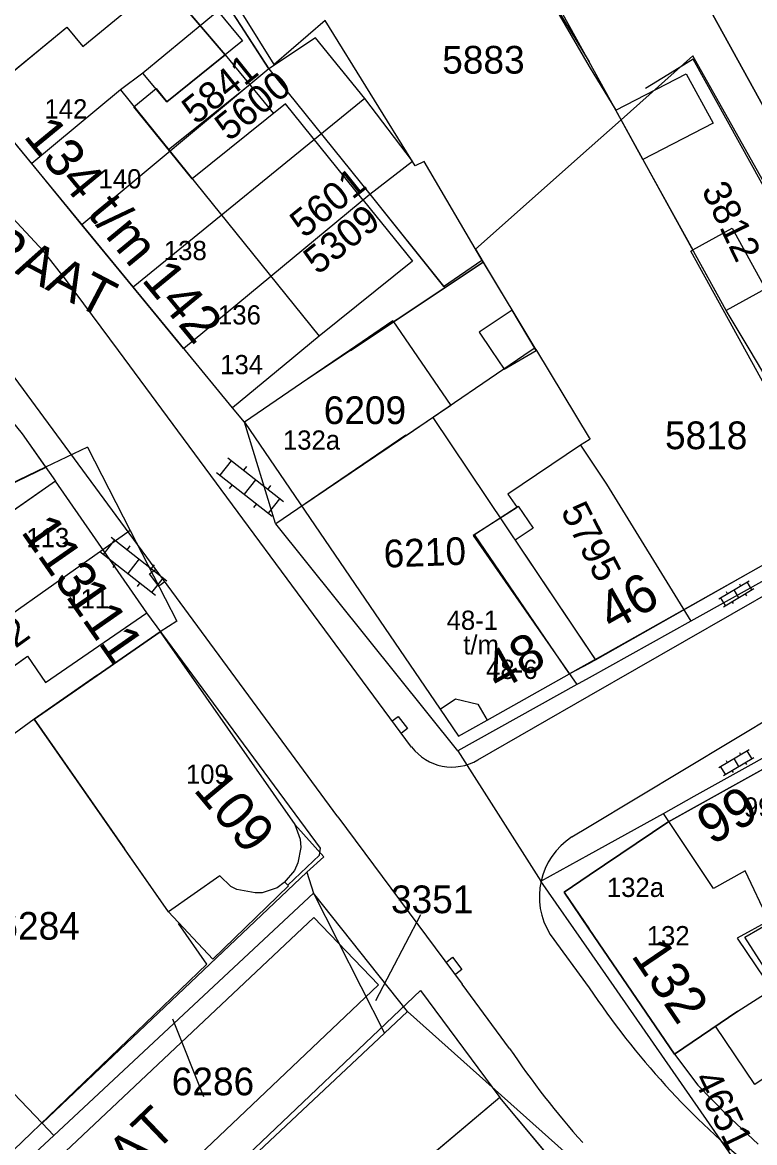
# Model space of a CAD drawing. Extents: x 148816 to 151297, y 399515 to 402500.
# Drawn here: x 149963.2 to 150010.8, y 399948.5 to 400021.3 of the extents above; entities that cross this region are included whole.
import ezdxf

# ---------------------------------------------------------------- set-up
doc = ezdxf.new("R2010")
doc.units = 0
for name, color, linetype in [('B01 Hoofdgebouw  [D] Norm', 7, 'Continuous'), ('B01 Hoofdgebouw  [T] Norm', 7, 'Continuous'), ('B01 hoofgebouw', 7, 'Continuous'), ('B02 Bijgebouw  [T] Norm', 7, 'Continuous'), ('G01 perceelsgrens', 7, 'Continuous'), ('S02 Open verharding  Norm', 7, 'Continuous'), ('S05 Water  Norm', 7, 'Continuous'), ('T01 Muur  [D] Norm', 7, 'Continuous'), ('T04 Haag heg  [D] Gem', 7, 'Continuous'), ('V00 Kant verharding algemeen  [T] Norm', 7, 'Continuous'), ('V00 Kant verharding algemeen secundair  [T] Gem', 7, 'Continuous'), ('Z01 perceelnummer', 7, 'Continuous'), ('Z02 huisnummer', 7, 'Continuous'), ('Z02 Huisnummer  [Tekst] Norm', 7, 'Continuous'), ('Z06 straatnaam', 7, 'Continuous')]:
    doc.layers.add(name, color=color, linetype=linetype)

msp = doc.modelspace()

# ---------------------------------------------------------------- linework, layer by layer
at = {"layer": 'B01 Hoofdgebouw  [D] Norm'}
for p, q in [((149972.877, 400023.298), (149976.346, 400019.212)), ((149994.991, 400002.638), (149992.856, 400001.195)), ((149987.254, 400001.932), (149984.426, 400000)), ((149987.254, 400001.932), (149988.571, 400000)), ((149982.468, 400000.943), (149981.323, 400000)), ((149992.856, 400001.195), (149993.664, 400000)), ((149981.323, 400000), (149980.68, 399999.47)), ((149984.426, 400000), (149981.73, 399998.16)), ((149988.571, 400000), (149991.003, 399996.433)), ((149991.003, 399996.433), (149981.323, 399989.888)), ((149989.853, 399995.648), (150000.395, 399979.922)), ((150000.395, 399979.922), (149998.73, 399978.99))]:
    msp.add_line(p, q, dxfattribs=at)
for points in [[(150030.48, 400006.04), (150022.89, 400001.75), (150020.61, 400005.74), (150024.95, 400008.12), (150022.95, 400011.75), (150024.08, 400012.37), (150018.4, 400022.67), (150021.94, 400024.62), (150019.53, 400029), (150007.455, 400022.891), (150019.643, 400000.767), (150018.341, 400000)], [(149985.32, 400009.781), (149980.268, 400016.044), (149974.212, 400011.159), (149970.421, 400015.85), (149971.871, 400017.021), (149972.563, 400016.165), (149976.346, 400019.212), (149972.877, 400023.298)], [(150003.494, 400012.425), (150001.735, 400015.619), (150006.304, 400017.978), (150008.063, 400014.784), (150003.494, 400012.425)], [(149985.32, 400009.781), (149988.522, 400005.811), (149982.468, 400000.943)], [(150006.737, 400006.537), (150009.3, 400007.948), (150011.463, 400004.021), (150013.789, 400000)], [(150016.282, 399988.898), (150006.614, 400006.47), (150006.737, 400006.537)], [(149993.664, 400000), (149994.475, 399998.801), (149996.561, 400000), (149994.991, 400002.638)], [(150009.67, 399957.09), (150012.165, 399958.685), (150010.111, 399961.892), (150012.07, 399963.008), (150017.062, 399954.127), (150015.891, 399952.628), (150014.514, 399953.468), (150014.13, 399952.92)]]:
    msp.add_lwpolyline(points, dxfattribs=at)
at = {"layer": 'B01 Hoofdgebouw  [T] Norm'}
for p, q in [((149967.11, 400019.75), (149972.29, 400024.05)), ((149960.35, 400016.32), (149966.06, 400021.02)), ((149966.06, 400021.02), (149967.11, 400019.75)), ((149973.77, 400000), (149960.35, 400016.32)), ((149976.82, 399996.29), (149973.77, 400000)), ((149980.68, 399999.47), (149976.82, 399996.29)), ((149981.73, 399998.16), (149977.6, 399995.34)), ((149977.6, 399995.34), (149990.33, 399976.7)), ((149965.32, 399991.51), (149961.22, 399988.65)), ((149971.27, 399982.97), (149965.32, 399991.51)), ((149964.67, 399978.43), (149971.27, 399982.97)), ((149963.936, 399976.055), (149972.13, 399981.727)), ((149972.13, 399981.727), (149980.877, 399969.219)), ((149960.44, 399977.96), (149963.5, 399980.14)), ((149963.5, 399980.14), (149964.67, 399978.43)), ((149993.37, 399975.99), (149998.73, 399978.99)), ((149990.33, 399976.7), (149991.32, 399977.38)), ((149991.32, 399977.38), (149992.76, 399977.02)), ((150020.31, 399977.82), (150005.11, 399969.37)), ((149992.76, 399977.02), (149993.37, 399975.99)), ((149972.66, 399963.533), (149963.936, 399976.055)), ((150005.11, 399969.37), (150000, 399965.91)), ((149980.877, 399969.219), (149981.22, 399968.252)), ((149981.22, 399968.252), (149981.259, 399967.712)), ((149981.259, 399967.712), (149981.076, 399966.708)), ((149981.076, 399966.708), (149980.855, 399966.214)), ((149976.006, 399965.876), (149972.66, 399963.533)), ((149976.718, 399965.17), (149976.006, 399965.876)), ((149980.855, 399966.214), (149980.191, 399965.433)), ((150000, 399965.91), (149998.37, 399964.81)), ((149977.102, 399964.987), (149976.718, 399965.17)), ((149978.305, 399964.769), (149977.102, 399964.987)), ((149979.728, 399965.1), (149978.748, 399964.772)), ((149980.191, 399965.433), (149979.728, 399965.1)), ((149978.748, 399964.772), (149978.305, 399964.769)), ((149998.37, 399964.81), (150000, 399962.42)), ((150000, 399962.415), (150005.54, 399954.28)), ((150005.54, 399954.28), (150009.67, 399957.09)), ((149994.2, 399951.47), (149983.73, 399942.66)), ((149999.51, 399945.12), (149994.2, 399951.47))]:
    msp.add_line(p, q, dxfattribs=at)
at = {"layer": 'B01 hoofgebouw'}
for points in [[(149984.497, 400000), (149993.123, 400005.737), (149989.282, 400012.279), (149988.701, 400012.012), (149982.845, 400021.451), (149979.524, 400018.589), (149975.6, 400024.93), (149992.47, 400031.21), (150000, 400018.768)], [(150018.251, 400000), (150019.643, 400000.767), (150007.455, 400022.891), (150019.53, 400029)], [(149973.769, 400000), (149960.35, 400016.32), (149966.06, 400021.02), (149967.11, 400019.75), (149972.29, 400024.05), (149972.98, 400023.21), (149974.14, 400024.17), (149977.14, 400020.54)], [(149977.14, 400020.54), (149977.476, 400020.122), (149972.563, 400016.165), (149970.995, 400018.034), (149969.545, 400016.934), (149982.468, 400000.943), (149981.323, 400000)], [(150013.677, 400000), (150011.463, 400004.021), (150008.901, 400002.61), (150000, 400018.768)], [(149980.68, 399999.47), (149976.82, 399996.29), (149973.769, 400000)], [(149981.323, 400000), (149980.68, 399999.47)], [(150000, 399980.512), (150000.41, 399979.9), (150016.71, 399989.13), (150034.5, 399998.93), (150033.895, 400000)], [(149981.73, 399998.16), (149977.6, 399995.34), (149990.33, 399976.7), (149991.32, 399977.38), (149992.76, 399977.02), (149993.37, 399975.99), (149998.73, 399978.99), (149992.55, 399988.054), (149995.387, 399989.892), (149996.357, 399988.459), (149995.198, 399987.675), (150000, 399980.512)], [(149960.67, 399977.63), (149960.44, 399977.96), (149963.5, 399980.14), (149964.67, 399978.43), (149971.27, 399982.97), (149965.32, 399991.51), (149961.22, 399988.65)], [(149968.019, 399978.882), (149972.13, 399981.727), (149980.877, 399969.219), (149981.22, 399968.252), (149981.259, 399967.712), (149981.076, 399966.708), (149980.855, 399966.214), (149980.191, 399965.433), (149979.728, 399965.1), (149978.748, 399964.772), (149978.305, 399964.769), (149977.102, 399964.987), (149976.718, 399965.17), (149976.006, 399965.876), (149972.66, 399963.533), (149969.802, 399967.635)], [(150000, 399979.678), (149998.73, 399978.99)], [(150000.41, 399979.9), (150000, 399979.678)], [(149968.019, 399978.882), (149963.935, 399976.056), (149969.802, 399967.635)], [(150000, 399965.913), (150005.11, 399969.37), (150020.31, 399977.82), (150022.74, 399973.45)], [(149990.33, 399976.7), (149991.52, 399974.94), (149993.37, 399975.99)], [(150022.74, 399973.45), (150024.002, 399971.18), (150021.29, 399969.672), (150024.059, 399964.691), (150026.628, 399966.119), (150028.857, 399962.109), (150023.481, 399959.12), (150017.942, 399969.084), (150014.915, 399967.401), (150016.035, 399965.386), (150016.703, 399965.757), (150020.418, 399959.073), (150015.384, 399956.275), (150011.668, 399962.959), (150009.614, 399961.817), (150014.383, 399954.768), (150010.763, 399952.319), (150008.208, 399956.095)], [(149998.37, 399964.81), (150000, 399965.913)], [(150000, 399962.416), (149998.37, 399964.81)], [(150009.67, 399957.09), (150005.54, 399954.28), (150000, 399962.416)], [(149995.671, 399941.91), (149999.51, 399945.12), (149994.2, 399951.47), (149983.73, 399942.66), (149986, 399939.97)]]:
    msp.add_lwpolyline(points, dxfattribs=at)
at = {"layer": 'B02 Bijgebouw  [T] Norm'}
for p, q in [((149990.33, 399976.7), (149991.52, 399974.94)), ((149991.52, 399974.94), (149993.37, 399975.99))]:
    msp.add_line(p, q, dxfattribs=at)
at = {"layer": 'G01 perceelsgrens'}
for points in [[(150000, 400018.769), (149994.868, 400028.084), (149989.738, 400037.026)], [(149963.781, 400012.147), (149960.35, 400016.32), (149961.515, 400017.279), (149956.634, 400021.234), (149954.561, 400027.614)], [(149976.456, 400022.542), (149970.995, 400018.034), (149969.545, 400016.934), (149963.781, 400012.147)], [(149979.194, 400018.305), (149976.456, 400022.542)], [(149985.432, 400016.39), (149982.216, 400020.322), (149979.194, 400018.305)], [(150002.079, 400014.995), (150000, 400018.769)], [(150017.5, 400000), (150006.748, 400019.149), (150002.079, 400014.995)], [(149979.194, 400018.305), (149967.045, 400008.178)], [(149985.432, 400016.39), (149970.372, 400004.131)], [(149985.739, 400010.173), (149988.517, 400012.308), (149985.432, 400016.39)], [(150002.079, 400014.995), (150000, 400013.145)], [(150010.455, 400000), (150008.901, 400002.61), (150002.079, 400014.995)], [(150000, 400013.145), (149992.626, 400006.583), (149993.123, 400005.737)], [(149967.045, 400008.178), (149963.781, 400012.147)], [(149973.65, 400000.146), (149985.739, 400010.173)], [(149985.739, 400010.173), (149990.625, 400004.076)], [(149970.372, 400004.131), (149967.045, 400008.178)], [(149993.123, 400005.737), (149990.625, 400004.076)], [(149993.123, 400005.737), (149996.481, 400000.168)], [(149973.65, 400000.146), (149970.372, 400004.131)], [(149990.625, 400004.076), (149984.497, 400000)], [(149973.77, 400000), (149973.65, 400000.146)], [(149977.6, 399995.34), (149976.82, 399996.29), (149973.77, 400000)], [(149984.497, 400000), (149981.73, 399998.16), (149977.6, 399995.34)], [(149996.235, 400000), (149988.108, 399994.457), (149988.079, 399994.499), (149979.632, 399988.734)], [(149996.481, 400000.168), (149996.235, 400000)], [(149996.481, 400000.168), (149996.582, 400000)], [(149996.582, 400000), (150000, 399994.334)], [(150017.36, 399988.4), (150010.455, 400000)], [(149959.905, 399998.572), (149959.963, 399998.502), (149963.17, 399994.59), (149964.685, 399992.419)], [(149979.632, 399988.734), (149979.61, 399988.761), (149977.6, 399995.34)], [(150000, 399994.203), (149999.436, 399993.862)], [(150000, 399994.334), (150000.058, 399994.238), (150000, 399994.203)], [(149967.396, 399993.72), (149964.685, 399992.419)], [(149967.396, 399993.72), (149970.187, 399988.303)], [(149999.436, 399993.862), (149994.715, 399990.671), (149995.333, 399989.804), (149992.461, 399987.991), (149999.21, 399978.3)], [(149999.436, 399993.862), (150000, 399993.02)], [(150000, 399993.02), (150001.134, 399991.326), (150006.612, 399982.419)], [(149964.685, 399992.419), (149953.502, 399987.053), (149948.154, 399984.38)], [(149970.187, 399988.303), (149957.051, 399979.042), (149955.306, 399977.826), (149951.304, 399974.825)], [(149970.187, 399988.303), (149973.214, 399982.429), (149972.13, 399981.727)], [(149991.464, 399973.99), (149979.632, 399988.734)], [(150017.36, 399988.4), (150006.612, 399982.419)], [(150006.612, 399982.419), (150000, 399978.74)], [(149972.13, 399981.727), (149963.935, 399976.056), (149953.436, 399968.36)], [(149972.13, 399981.727), (149980.877, 399969.219), (149982.764, 399967.104), (149981.666, 399966.109)], [(150000, 399978.74), (149999.334, 399978.369), (149999.21, 399978.3)], [(149999.21, 399978.3), (149991.464, 399973.99)], [(150004.829, 399969.932), (150006.831, 399971.041), (150014.962, 399975.575)], [(149991.464, 399973.99), (149996.867, 399965.523)], [(150000, 399967.258), (150004.829, 399969.932)], [(150018.351, 399951.646), (150015.384, 399956.275), (150011.668, 399962.959), (150010.138, 399966.204), (150008.086, 399965.053), (150004.829, 399969.932)], [(149996.867, 399965.523), (150000, 399967.258)], [(149981.666, 399966.109), (149964.452, 399949.806)], [(149981.666, 399966.109), (149982.095, 399964.756)], [(150000, 399961.012), (149996.867, 399965.523)], [(149982.095, 399964.756), (149965.219, 399949.005)], [(149982.095, 399964.756), (149986.693, 399955.651)], [(149988.187, 399957.056), (149982.095, 399964.756)], [(150013.718, 399944.692), (150010.182, 399946.351), (150000, 399961.012)], [(149956.983, 399957.601), (149964.452, 399949.806)], [(149986.693, 399955.651), (149988.187, 399957.056)], [(149988.187, 399957.056), (150000, 399946.511)], [(149975.34, 399944.979), (149986.693, 399955.651)], [(149964.452, 399949.806), (149965.219, 399949.005)], [(149965.219, 399949.005), (149939.727, 399925.343), (149922.9, 399909.563)]]:
    msp.add_lwpolyline(points, dxfattribs=at)
at = {"layer": 'S02 Open verharding  Norm'}
for p, q in [((149976.017, 399991.896), (149976.757, 399992.84)), ((149976.521, 399993.025), (149980.141, 399990.187)), ((149975.781, 399992.081), (149979.401, 399989.243)), ((149977.729, 399992.459), (149977.544, 399992.223)), ((149976.804, 399991.279), (149976.619, 399991.043)), ((149978.331, 399991.606), (149977.591, 399990.662)), ((149979.303, 399991.225), (149979.118, 399990.989)), ((149979.165, 399989.428), (149979.905, 399990.372)), ((149978.378, 399990.045), (149978.193, 399989.809)), ((149968.446, 399986.755), (149969.186, 399987.699)), ((149968.95, 399987.884), (149972.57, 399985.046)), ((149968.21, 399986.94), (149971.83, 399984.102)), ((149970.158, 399987.318), (149969.973, 399987.082)), ((149969.233, 399986.138), (149969.048, 399985.902)), ((149970.76, 399986.465), (149970.02, 399985.521)), ((149971.732, 399986.084), (149971.547, 399985.848)), ((149970.807, 399984.904), (149970.622, 399984.668)), ((149971.594, 399984.287), (149972.334, 399985.231)), ((150008.416, 399983.878), (150010.396, 399985.048)), ((150008.722, 399983.362), (150010.702, 399984.532)), ((150009.76, 399984.847), (150009.837, 399984.718)), ((150010.573, 399984.456), (150010.267, 399984.972)), ((150008.851, 399983.438), (150008.545, 399983.954)), ((150008.9, 399984.338), (150008.976, 399984.209)), ((150009.406, 399984.463), (150009.712, 399983.947)), ((150010.142, 399984.201), (150010.218, 399984.072)), ((150009.281, 399983.692), (150009.358, 399983.563)), ((150008.416, 399972.911), (150010.396, 399974.081)), ((150009.76, 399973.88), (150009.837, 399973.751)), ((150010.573, 399973.489), (150010.267, 399974.005)), ((150008.851, 399972.471), (150008.545, 399972.987)), ((150008.722, 399972.395), (150010.702, 399973.565)), ((150008.9, 399973.371), (150008.976, 399973.242)), ((150009.406, 399973.496), (150009.712, 399972.98)), ((150010.142, 399973.234), (150010.218, 399973.105)), ((150009.281, 399972.725), (150009.358, 399972.596))]:
    msp.add_line(p, q, dxfattribs=at)
at = {"layer": 'S05 Water  Norm'}
for p, q in [((149971.442, 399985.487), (149971.833, 399985.786)), ((149972.048, 399984.692), (149971.442, 399985.487)), ((149972.425, 399984.977), (149972.048, 399984.692)), ((149987.206, 399975.945), (149987.581, 399976.233)), ((149987.581, 399976.233), (149988.191, 399975.441)), ((149988.191, 399975.441), (149987.801, 399975.14)), ((149990.749, 399960.29), (149991.124, 399960.578)), ((149991.124, 399960.578), (149991.734, 399959.786)), ((149991.734, 399959.786), (149991.344, 399959.485))]:
    msp.add_line(p, q, dxfattribs=at)
at = {"layer": 'T01 Muur  [D] Norm'}
for q in [(150003.494, 400012.425), (150006.737, 400006.537)]:
    msp.add_line((150003.494, 400012.425), q, dxfattribs=at)
for points in [[(149992.47, 400031.21), (149995.09, 400026.95), (150000, 400018.459), (150001.735, 400015.619)], [(149975.471, 400024.066), (149979.194, 400018.305), (149985.739, 400010.173), (149990.538, 400004.174), (149993.029, 400005.875), (149994.81, 400002.938)]]:
    msp.add_lwpolyline(points, dxfattribs=at)
at = {"layer": 'T04 Haag heg  [D] Gem'}
for p, q in [((149976.346, 400019.212), (149979.484, 400015.411)), ((149977.975, 400017.289), (149972.652, 400013.019)), ((149964.69, 399992.413), (149957.688, 399989.028))]:
    msp.add_line(p, q, dxfattribs=at)
for points in [[(150017.245, 400000), (150006.756, 400018.943), (150005.113, 400017.913), (150003.671, 400017.037)], [(149958.034, 399943.684), (149975.166, 399960.133), (149973.31, 399962.775)]]:
    msp.add_lwpolyline(points, dxfattribs=at)
at = {"layer": 'V00 Kant verharding algemeen  [T] Norm'}
for p, q in [((149964.55, 400006.46), (149962.25, 400008.94)), ((149966.05, 400004.56), (149964.55, 400006.46)), ((149969.42, 400000), (149966.05, 400004.56)), ((149983.663, 399969.708), (149961.37, 400000)), ((149988.464, 399974.244), (149969.42, 400000)), ((149963.17, 399994.59), (149965.32, 399991.51)), ((150000.395, 399979.922), (150016.282, 399988.898)), ((150000, 399977.564), (150013.535, 399985.347)), ((149982.537, 399967.668), (149971.27, 399982.97)), ((150000, 399969.074), (150017.42, 399979.555)), ((149992.773, 399973.408), (150000, 399977.564)), ((149983.663, 399969.708), (149991.754, 399958.836)), ((149998.879, 399968.4), (150000, 399969.074)), ((149982.481, 399967.215), (149980.429, 399965.264)), ((149982.481, 399967.215), (149982.537, 399967.668)), ((149975.539, 399960.461), (149980.459, 399965.232)), ((149980.229, 399965.47), (149980.459, 399965.232)), ((149972.66, 399963.533), (149975.539, 399960.461)), ((149982.114, 399963.161), (149931.1, 399915.16)), ((149997.468, 399962.056), (150000, 399958.6)), ((149986.31, 399958.79), (149932.54, 399907.73)), ((149974.76, 399944.85), (149989.04, 399958.43)), ((149989.04, 399958.43), (149994.2, 399951.47)), ((149994.83, 399954.66), (149991.754, 399958.836)), ((150005.54, 399954.28), (150007.06, 399952.27)), ((150007.06, 399952.27), (150008.89, 399950.42)), ((150008.89, 399950.42), (150010.99, 399948.44))]:
    msp.add_line(p, q, dxfattribs=at)
for centre, radius, start, end in [((149991.085, 399976.233), 3.29, 217.1862, 300.85439), ((150001.403, 399964.51), 4.637, 122.97579, 211.94555), ((150045.183, 399988.89), 54.397, 213.83783, 230.82582), ((150042.326, 399986.621), 57.248, 213.9369, 221.6963)]:
    msp.add_arc(centre, radius, start, end, dxfattribs=at)
at = {"layer": 'V00 Kant verharding algemeen secundair  [T] Gem'}
msp.add_line((149986.319, 399958.792), (149982.114, 399963.161), dxfattribs=at)
at = {"layer": 'Z01 perceelnummer'}
for points in [[(149989.043, 399963.346), (149986.115, 399957.745)], [(149974.971, 399951.514), (149972.945, 399956.555)]]:
    msp.add_lwpolyline(points, dxfattribs=at)

# ---------------------------------------------------------------- texts
for s, p in [('5883', (149990.454, 400017.999)), ('6209', (149982.753, 399995.228)), ('5818', (150004.928, 399993.595)), ('3351', (149987.125, 399963.446)), ('6284', (149961.551, 399961.724)), ('6286', (149972.879, 399951.614))]:
    msp.add_text(s, height=1.8, dxfattribs=at).set_placement(p)
for s, rotation, p in [('5841', 38.67791, (149974.461, 400014.631)), ('5600', 38.87581, (149976.602, 400013.552)), ('5601', 38.77713, (149981.483, 400007.256)), ('3812', 295.76933, (150007.273, 400010.442)), ('5309', 38.37311, (149982.36, 400004.877)), ('5795', 297.23066, (149998.121, 399989.576)), ('6210', 2.1211, (149986.679, 399985.896)), ('6102', 35.75952, (149959.46, 399978.273)), ('4651', 295.90358, (150006.75, 399952.689))]:
    msp.add_text(s, height=1.8, rotation=rotation, dxfattribs=at).set_placement(p)
at = {"layer": 'Z02 huisnummer'}
for s, rotation, p in [('134 t/m 142', 309.43862, (149963.191, 400013.913)), ('113', 304.86536, (149963.034, 399988.229)), ('46', 29.53878, (150001.495, 399981.71)), ('111', 304.86536, (149965.946, 399984.05)), ('48', 29.20484, (149994.109, 399977.836)), ('109', 309.8863, (149974.236, 399971.441)), ('99', 29.07686, (150007.937, 399967.837)), ('132', 304.19864, (150002.684, 399960.695))]:
    msp.add_text(s, height=2.5, rotation=rotation, dxfattribs=at).set_placement(p)
at = {"layer": 'Z02 Huisnummer  [Tekst] Norm'}
for s, height, p in [('142', 1.25, (149964.605, 400015.08)), ('140', 1.25, (149968.122, 400010.539)), ('138', 1.25, (149972.367, 400005.879)), ('136', 1.25, (149975.884, 400001.697)), ('134', 1.249, (149976.026, 399998.468)), ('132a', 1.249, (149980.103, 399993.565)), ('113', 1.249, (149963.43, 399987.228)), ('111', 1.249, (149966.024, 399983.25)), ('48-1', 1.249, (149990.739, 399981.856)), ('t/m', 1.249, (149991.821, 399980.26)), ('48-6', 1.249, (149993.302, 399978.665)), ('109', 1.249, (149973.8, 399971.851)), ('99', 1.25, (150010.055, 399969.721)), ('132a', 1.25, (150001.15, 399964.501)), ('132', 1.25, (150003.74, 399961.36))]:
    msp.add_text(s, height=height, dxfattribs=at).set_placement(p)
at = {"layer": 'Z06 straatnaam'}
for s, rotation, p in [('BREUKELSESTRAAT', 332.2815, (149938.931, 400017.507)), ('BARONIESTRAAT', 43.78457, (149952.895, 399929.739))]:
    msp.add_text(s, height=2.5, rotation=rotation, dxfattribs=at).set_placement(p)

doc.saveas('drawing.dxf')
